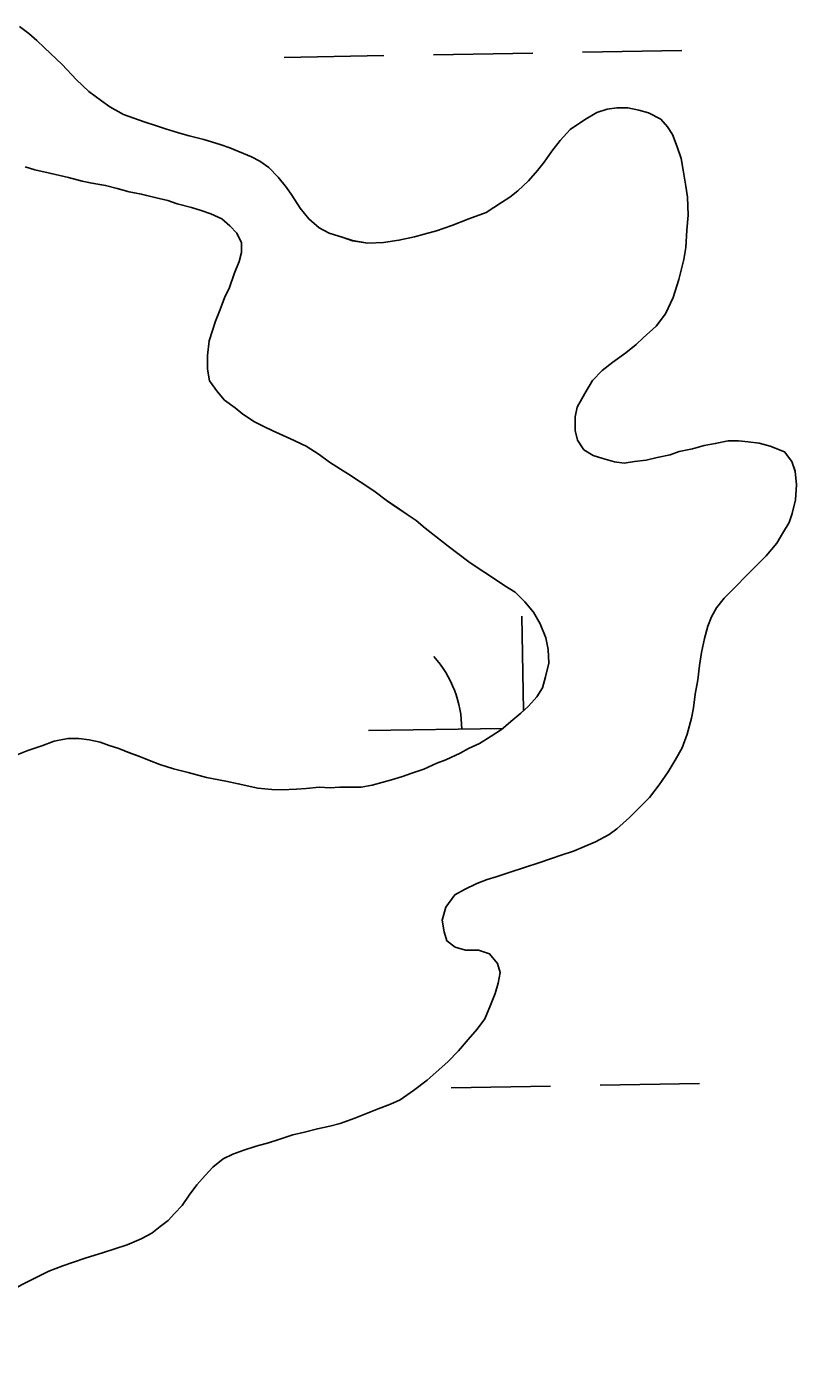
# Model space of a CAD drawing. Extents: x 3887375 to 3925618, y 296674 to 322633.
# Drawn here: x 3903678.5 to 3903926.4, y 309669.7 to 310096.1 of the extents above; entities that cross this region are included whole.
import ezdxf

# ---------------------------------------------------------------- set-up
doc = ezdxf.new("R2010")
doc.units = 0
doc.layers.add('V-TOPO-SHOR', color=7, linetype='Continuous')
doc.layers.add('V-WETL-SWMP', color=7, linetype='Continuous')

msp = doc.modelspace()

# ---------------------------------------------------------------- linework, layer by layer
at = {"layer": 'V-TOPO-SHOR'}
for points in [[(3903892.96, 309960.08), (3903888.59, 309959.21), (3903885.68, 309958.15), (3903881.52, 309957.28), (3903877.99, 309956.41), (3903874.24, 309955.97), (3903870.91, 309955.52), (3903867.78, 309955.91), (3903864.02, 309956.93), (3903860.89, 309957.94), (3903857.95, 309959.79), (3903855.85, 309962.9), (3903855.19, 309966.02), (3903855.16, 309970.4), (3903855.76, 309973.53), (3903858.23, 309977.93), (3903860.69, 309982.11), (3903863.79, 309985.26), (3903867.31, 309988), (3903871.46, 309990.95), (3903874.77, 309993.69), (3903877.04, 309995.79), (3903881.18, 309999.58), (3903884.27, 310003.56), (3903886.73, 310008.79), (3903888.56, 310014.64), (3903890.17, 310021.11), (3903890.77, 310024.87), (3903891.14, 310030.5), (3903891.52, 310035.29), (3903891.26, 310041.13), (3903890.82, 310044.67), (3903889.94, 310049.87), (3903889.29, 310053.61), (3903888, 310057.35), (3903886.51, 310061.3), (3903884.83, 310063.79), (3903882.72, 310066.27), (3903878.75, 310068.33), (3903875.61, 310069.13), (3903872.06, 310069.94), (3903868.52, 310069.91), (3903865.4, 310069.47), (3903862.08, 310068.4), (3903858.14, 310066.07), (3903853.58, 310062.91), (3903850.27, 310059.34), (3903847.59, 310055.99), (3903845.12, 310052.42), (3903843.06, 310049.7), (3903840.16, 310046.34), (3903836.65, 310043.19), (3903834.17, 310041.08), (3903831.47, 310039.39), (3903826.49, 310036.23), (3903820.88, 310034.1), (3903815.48, 310031.97), (3903810.49, 310030.26), (3903806.55, 310029.19), (3903803.43, 310028.33), (3903798.43, 310027.25), (3903793.44, 310026.58), (3903788.44, 310026.33), (3903783.43, 310027.13), (3903780.5, 310028.14), (3903775.91, 310029.57), (3903772.77, 310031.21), (3903769.41, 310034.1), (3903766.67, 310037.62), (3903763.93, 310041.76), (3903762.24, 310044.25), (3903759.51, 310047.56), (3903756.57, 310050.66), (3903753.63, 310052.72), (3903750.91, 310054.16), (3903744.01, 310057.02), (3903740.88, 310058.04), (3903735.65, 310059.66), (3903730.85, 310060.88), (3903727.51, 310061.89), (3903723.33, 310063.11), (3903720.41, 310064.12), (3903716.44, 310065.34), (3903709.75, 310067.79), (3903705.35, 310070.25), (3903702.63, 310072.11), (3903698.64, 310075.2), (3903694.65, 310078.92), (3903690.03, 310083.88), (3903684.36, 310089.26), (3903681.84, 310091.53), (3903679.32, 310093.8), (3903676.28, 310096.09)], [(3903678.1, 310050.94), (3903681.24, 310049.92), (3903686.46, 310048.71), (3903692.1, 310047.51), (3903696.49, 310046.29), (3903699.63, 310045.69), (3903704.01, 310044.89), (3903707.77, 310043.88), (3903711.54, 310042.87), (3903715.51, 310042.06), (3903719.89, 310041.06), (3903724.07, 310040.05), (3903727, 310039.03), (3903731.6, 310037.81), (3903734.73, 310036.8), (3903737.87, 310035.78), (3903741.43, 310034.14), (3903743.95, 310031.87), (3903746.27, 310029.59), (3903747.75, 310026.47), (3903747.77, 310023.35), (3903746.96, 310020.42), (3903745.33, 310016.44), (3903743.9, 310012.05), (3903742.26, 310008.7), (3903740.83, 310004.94)], [(3903740.83, 310004.94), (3903739.4, 310001.17), (3903738.38, 309998.24), (3903737.37, 309994.9), (3903736.78, 309990.1), (3903736.82, 309985.72), (3903737.47, 309981.97), (3903740.01, 309978.44), (3903742.32, 309975.75), (3903745.68, 309973.28), (3903748.2, 309971.21), (3903751.97, 309968.74), (3903754.9, 309967.3), (3903757.83, 309965.87), (3903763.28, 309963.41), (3903768.51, 309960.95), (3903772.7, 309958.27), (3903776.06, 309955.79), (3903779.62, 309953.53), (3903782.14, 309951.88), (3903785.92, 309949.41), (3903790.32, 309946.52), (3903794.72, 309943.22), (3903797.24, 309941.57), (3903801.02, 309938.9), (3903803.95, 309937.04), (3903806.89, 309934.56), (3903810.25, 309931.88), (3903814.24, 309928.78), (3903816.97, 309926.72), (3903821.37, 309923.42), (3903825.77, 309920.53), (3903829.55, 309918.06), (3903832.48, 309916), (3903835.84, 309913.94), (3903838.99, 309910.84), (3903841.73, 309907.52), (3903843.85, 309903.79), (3903845.76, 309899.21), (3903846.42, 309895.47), (3903846.66, 309891.09), (3903845.65, 309886.7), (3903844.64, 309883.15), (3903842.79, 309880.21), (3903840.1, 309877.27), (3903837.62, 309874.96), (3903835.13, 309872.85), (3903831.4, 309869.69), (3903828.08, 309867.58), (3903824.35, 309865.25), (3903820.81, 309863.56), (3903818.12, 309862.08), (3903813.54, 309859.95), (3903810.63, 309858.89), (3903806.48, 309856.98), (3903802.52, 309855.69), (3903799.61, 309854.62), (3903796.08, 309853.55), (3903792.96, 309852.69), (3903789.83, 309851.83), (3903786.29, 309851.18), (3903782.54, 309851.15), (3903779.41, 309851.12), (3903776.28, 309850.89), (3903772.73, 309851.19)], [(3903882.17, 309851.84), (3903885.05, 309856.03), (3903887.31, 309859.8), (3903889.57, 309863.78), (3903891.21, 309868.17), (3903892.62, 309873.39), (3903893.22, 309876.73), (3903893.81, 309881.1), (3903894.6, 309885.7), (3903895.19, 309890.29), (3903895.79, 309894.46), (3903896.79, 309899.05), (3903897.8, 309903.02), (3903899.02, 309905.95), (3903900.67, 309908.88), (3903903.15, 309912.02), (3903906.66, 309915.59), (3903910.38, 309919.37), (3903912.65, 309921.69), (3903916.58, 309925.68), (3903920.09, 309929.66), (3903921.94, 309932.81), (3903923.99, 309936.36), (3903925.01, 309939.29), (3903926.02, 309943.68), (3903926.4, 309948.47), (3903925.95, 309952.85), (3903924.88, 309955.96), (3903922.56, 309959.07), (3903917.96, 309960.91), (3903914.41, 309961.92), (3903910.86, 309962.31), (3903907.73, 309962.7), (3903904.4, 309962.67), (3903900.24, 309961.8), (3903896.7, 309961.15), (3903892.96, 309960.08)], [(3903772.73, 309851.19), (3903768.57, 309850.74), (3903765.45, 309850.51), (3903760.66, 309850.26), (3903757.54, 309850.44), (3903752.96, 309850.82), (3903746.7, 309852.23), (3903742.73, 309853.03), (3903736.48, 309854.23), (3903730.63, 309855.85), (3903725.84, 309857.06), (3903721.45, 309858.48), (3903718.11, 309859.7), (3903715.18, 309860.93), (3903711.42, 309862.35), (3903708.29, 309863.58), (3903705.16, 309864.59), (3903702.24, 309865.61), (3903698.69, 309866.41), (3903695.35, 309866.8), (3903691.81, 309866.78), (3903687.45, 309865.91), (3903683.51, 309864.42), (3903678.94, 309862.92), (3903675.2, 309861.43)], [(3903718.92, 309707.56), (3903721.61, 309709.66), (3903724.1, 309711.56), (3903726.16, 309713.87), (3903728.64, 309716.39), (3903730.91, 309719.74), (3903733.38, 309723.1), (3903736.07, 309726.04), (3903738.55, 309728.77), (3903741.86, 309731.5), (3903744.97, 309732.99), (3903748.5, 309734.27), (3903752.45, 309735.55), (3903756.4, 309736.62), (3903759.73, 309737.69), (3903764.3, 309739.19), (3903768.04, 309740.05), (3903772.21, 309741.13), (3903776.16, 309741.99), (3903779.48, 309742.85), (3903784.26, 309744.56), (3903788, 309746.05), (3903791.74, 309747.54), (3903795.69, 309749.03), (3903798.8, 309750.51), (3903803.15, 309753.46), (3903807.5, 309756.83), (3903810.4, 309759.36), (3903814.12, 309762.72), (3903817.64, 309766.29), (3903820.73, 309769.86), (3903823.62, 309773.22), (3903826.1, 309776.57), (3903827.94, 309780.96), (3903829.36, 309784.72), (3903830.38, 309788.07), (3903830.98, 309791.41), (3903830.12, 309794.32), (3903827.6, 309797.42), (3903824.04, 309798.65), (3903819.88, 309798.61), (3903816.53, 309799.62), (3903813.81, 309801.69), (3903812.95, 309804.6), (3903812.29, 309808.34), (3903813.51, 309812.52), (3903816.4, 309816.5), (3903819.51, 309818.2), (3903823.45, 309820.1), (3903826.78, 309821.38), (3903829.69, 309822.24), (3903834.26, 309823.73), (3903838.83, 309825.23), (3903843.4, 309826.73), (3903847.56, 309828.22), (3903850.68, 309829.29), (3903854.62, 309830.57), (3903858.16, 309832.05), (3903861.69, 309833.54), (3903866.04, 309835.87), (3903868.53, 309837.77), (3903872.67, 309841.34), (3903876.18, 309844.91), (3903879.08, 309847.85), (3903882.17, 309851.84)], [(3903656.34, 309648.33), (3903654.44, 309653.49), (3903653.17, 309656.79), (3903652.1, 309661.12), (3903651.24, 309665.25), (3903652.23, 309670.01), (3903653.66, 309672.71), (3903655.91, 309675.83), (3903658.37, 309678.74), (3903661.25, 309680.63), (3903664.12, 309682.72), (3903667.82, 309685.44), (3903671.94, 309687.95), (3903676.88, 309690.89), (3903681.61, 309693.2), (3903685.73, 309695.3), (3903690.27, 309696.99), (3903693.36, 309698.05), (3903697.69, 309699.53), (3903703.05, 309701.23), (3903706.97, 309702.5), (3903710.89, 309703.78), (3903715.42, 309705.67), (3903718.92, 309707.56)]]:
    msp.add_lwpolyline(points, dxfattribs=at)
at = {"layer": 'V-WETL-SWMP'}
for p, q in [((3903761.51, 310086.15), (3903793.51, 310086.7)), ((3903809.51, 310086.97), (3903841.5, 310087.52)), ((3903857.5, 310087.8), (3903889.49, 310088.35)), ((3903838.54, 309875.82), (3903838.02, 309906.19)), ((3903788.65, 309869.34), (3903831.86, 309870.08)), ((3903815.21, 309754.35), (3903847.21, 309754.9)), ((3903863.21, 309755.17), (3903895.2, 309755.72))]:
    msp.add_line(p, q, dxfattribs=at)
for points in [[(3903720.41, 310064.12), (3903716.44, 310065.34), (3903709.75, 310067.79), (3903705.35, 310070.25), (3903702.63, 310072.11), (3903698.64, 310075.2), (3903694.65, 310078.92), (3903690.03, 310083.88), (3903684.36, 310089.26), (3903681.84, 310091.53), (3903679.32, 310093.8), (3903676.28, 310096.09)], [(3903910.38, 309919.38), (3903912.65, 309921.69), (3903916.58, 309925.68), (3903920.09, 309929.66), (3903921.94, 309932.81), (3903923.99, 309936.36), (3903925.01, 309939.29), (3903926.02, 309943.67), (3903926.4, 309948.47), (3903925.95, 309952.84), (3903924.88, 309955.96), (3903922.56, 309959.07), (3903917.96, 309960.91), (3903914.41, 309961.92), (3903910.86, 309962.31), (3903907.73, 309962.7), (3903904.4, 309962.67), (3903900.24, 309961.8), (3903896.7, 309961.15), (3903892.96, 309960.08), (3903888.59, 309959.21), (3903885.68, 309958.14), (3903881.52, 309957.28), (3903877.99, 309956.41), (3903874.24, 309955.97), (3903870.91, 309955.52), (3903867.78, 309955.91), (3903864.02, 309956.93), (3903860.89, 309957.94), (3903857.95, 309959.79), (3903855.85, 309962.9), (3903855.19, 309966.02), (3903855.16, 309970.4), (3903855.76, 309973.53), (3903858.22, 309977.93), (3903860.69, 309982.11), (3903863.79, 309985.27), (3903867.31, 309988), (3903871.46, 309990.95), (3903874.77, 309993.69), (3903877.04, 309995.79), (3903881.18, 309999.58), (3903884.27, 310003.56), (3903886.73, 310008.79), (3903888.56, 310014.64), (3903890.17, 310021.11), (3903890.77, 310024.87), (3903891.14, 310030.5), (3903891.52, 310035.29), (3903891.26, 310041.13), (3903890.82, 310044.67), (3903889.94, 310049.87), (3903889.29, 310053.61), (3903888, 310057.35), (3903886.51, 310061.3), (3903884.83, 310063.79), (3903882.72, 310066.27), (3903878.75, 310068.33), (3903875.61, 310069.13), (3903872.06, 310069.94), (3903868.52, 310069.91), (3903865.4, 310069.47), (3903862.08, 310068.4), (3903858.13, 310066.07), (3903853.58, 310062.91), (3903850.27, 310059.34), (3903847.59, 310055.99), (3903845.12, 310052.42), (3903843.06, 310049.7), (3903840.16, 310046.34), (3903836.65, 310043.18), (3903834.16, 310041.08), (3903831.47, 310039.39), (3903826.49, 310036.23), (3903820.88, 310034.1), (3903815.48, 310031.97), (3903810.5, 310030.26), (3903806.54, 310029.19), (3903803.43, 310028.33), (3903798.43, 310027.25), (3903793.44, 310026.58), (3903788.44, 310026.33), (3903783.43, 310027.12), (3903780.5, 310028.14), (3903775.91, 310029.57), (3903772.77, 310031.21), (3903769.41, 310034.1), (3903766.67, 310037.62), (3903763.93, 310041.76), (3903762.24, 310044.25), (3903759.51, 310047.56), (3903756.57, 310050.66), (3903753.63, 310052.72), (3903750.91, 310054.16), (3903744.01, 310057.02), (3903740.88, 310058.04), (3903735.65, 310059.66), (3903730.85, 310060.87), (3903727.51, 310061.89), (3903723.33, 310063.11), (3903720.41, 310064.12)], [(3903678.1, 310050.94), (3903681.24, 310049.92), (3903686.46, 310048.71), (3903692.1, 310047.51), (3903696.49, 310046.29), (3903699.62, 310045.69), (3903704.01, 310044.89), (3903707.77, 310043.88), (3903711.54, 310042.87), (3903715.5, 310042.06), (3903719.89, 310041.06), (3903724.07, 310040.05), (3903727, 310039.03), (3903731.6, 310037.82), (3903734.73, 310036.8), (3903737.87, 310035.78), (3903741.43, 310034.14), (3903743.95, 310031.87), (3903746.26, 310029.59), (3903747.75, 310026.48), (3903747.77, 310023.35), (3903746.96, 310020.42), (3903745.33, 310016.44), (3903743.9, 310012.05), (3903742.26, 310008.7), (3903740.83, 310004.94), (3903739.4, 310001.17), (3903738.38, 309998.24), (3903737.37, 309994.9), (3903736.78, 309990.1), (3903736.82, 309985.72), (3903737.47, 309981.97), (3903740, 309978.44), (3903742.32, 309975.75), (3903745.68, 309973.28), (3903748.2, 309971.21), (3903751.97, 309968.74), (3903754.9, 309967.3), (3903757.83, 309965.87), (3903763.28, 309963.41), (3903768.51, 309960.95), (3903772.7, 309958.27), (3903776.06, 309955.79), (3903779.62, 309953.53), (3903782.14, 309951.88), (3903785.92, 309949.41), (3903790.32, 309946.52), (3903794.72, 309943.22), (3903797.24, 309941.58), (3903801.02, 309938.9), (3903803.95, 309937.04), (3903806.89, 309934.56), (3903810.25, 309931.88), (3903814.24, 309928.78), (3903816.96, 309926.72), (3903821.37, 309923.42), (3903825.77, 309920.53), (3903829.55, 309918.06), (3903832.49, 309916), (3903835.84, 309913.94), (3903838.99, 309910.84), (3903841.73, 309907.52), (3903843.85, 309903.79)], [(3903676.88, 309690.89), (3903681.61, 309693.2), (3903685.73, 309695.3), (3903690.27, 309696.99), (3903693.36, 309698.05), (3903697.69, 309699.53), (3903703.05, 309701.23), (3903706.97, 309702.5), (3903710.89, 309703.77), (3903715.42, 309705.67), (3903718.92, 309707.56), (3903721.61, 309709.67), (3903724.1, 309711.56), (3903726.16, 309713.87), (3903728.64, 309716.39), (3903730.91, 309719.74), (3903733.38, 309723.1), (3903736.07, 309726.04), (3903738.54, 309728.77), (3903741.86, 309731.5), (3903744.97, 309732.99), (3903748.5, 309734.27), (3903752.45, 309735.55), (3903756.4, 309736.62), (3903759.73, 309737.69), (3903764.3, 309739.19), (3903768.04, 309740.05), (3903772.2, 309741.13), (3903776.16, 309741.99), (3903779.48, 309742.85), (3903784.26, 309744.56), (3903788, 309746.05), (3903791.74, 309747.54), (3903795.69, 309749.03), (3903798.8, 309750.51), (3903803.15, 309753.46), (3903807.5, 309756.83), (3903810.4, 309759.36), (3903814.12, 309762.72), (3903817.64, 309766.29), (3903820.73, 309769.86), (3903823.62, 309773.22), (3903826.1, 309776.57), (3903827.94, 309780.96), (3903829.37, 309784.73), (3903830.38, 309788.07), (3903830.98, 309791.41), (3903830.12, 309794.32), (3903827.6, 309797.42), (3903824.04, 309798.64), (3903819.88, 309798.61), (3903816.53, 309799.62), (3903813.81, 309801.69), (3903812.95, 309804.6), (3903812.29, 309808.34), (3903813.51, 309812.52), (3903816.4, 309816.5), (3903819.51, 309818.2), (3903823.45, 309820.1), (3903826.78, 309821.38), (3903829.69, 309822.24), (3903834.26, 309823.73), (3903838.83, 309825.23), (3903843.4, 309826.73), (3903847.56, 309828.22), (3903850.68, 309829.29), (3903854.62, 309830.57), (3903858.16, 309832.05), (3903861.69, 309833.54), (3903866.04, 309835.87), (3903868.53, 309837.77), (3903872.67, 309841.34), (3903876.18, 309844.91), (3903879.08, 309847.85), (3903882.17, 309851.84), (3903885.05, 309856.03), (3903887.31, 309859.8), (3903889.57, 309863.78), (3903891.21, 309868.16), (3903892.62, 309873.39), (3903893.22, 309876.73), (3903893.81, 309881.11), (3903894.61, 309885.7), (3903895.19, 309890.29), (3903895.79, 309894.46), (3903896.79, 309899.05), (3903897.8, 309903.02), (3903899.03, 309905.95), (3903900.67, 309908.88), (3903903.15, 309912.02), (3903906.66, 309915.59), (3903910.38, 309919.38)], [(3903843.85, 309903.79), (3903845.76, 309899.21), (3903846.42, 309895.47), (3903846.66, 309891.09), (3903845.65, 309886.7), (3903844.64, 309883.15), (3903842.79, 309880.21), (3903840.1, 309877.27), (3903837.62, 309874.96), (3903835.13, 309872.85), (3903831.4, 309869.69), (3903828.08, 309867.58), (3903824.35, 309865.25), (3903820.81, 309863.56), (3903818.12, 309862.08), (3903813.54, 309859.95), (3903810.63, 309858.89), (3903806.48, 309856.98), (3903802.52, 309855.69), (3903799.61, 309854.62), (3903796.08, 309853.55), (3903792.96, 309852.69), (3903789.83, 309851.83), (3903786.29, 309851.18), (3903782.54, 309851.15), (3903779.41, 309851.12), (3903776.29, 309850.89), (3903772.73, 309851.19), (3903768.57, 309850.74), (3903765.45, 309850.51), (3903760.67, 309850.26), (3903757.54, 309850.44), (3903752.96, 309850.82), (3903746.7, 309852.23), (3903742.73, 309853.03), (3903736.48, 309854.23), (3903730.63, 309855.85), (3903725.83, 309857.06), (3903721.45, 309858.48), (3903718.11, 309859.7), (3903715.18, 309860.93), (3903711.43, 309862.35), (3903708.29, 309863.58), (3903705.16, 309864.59), (3903702.24, 309865.61), (3903698.69, 309866.41), (3903695.35, 309866.8), (3903691.81, 309866.78), (3903687.45, 309865.91), (3903683.5, 309864.42), (3903678.94, 309862.92), (3903675.2, 309861.43)]]:
    msp.add_lwpolyline(points, dxfattribs=at)
msp.add_arc((3903783.4, 309869.72), 35.25, 0.2115, 41.7552, dxfattribs=at)

doc.saveas('drawing.dxf')
